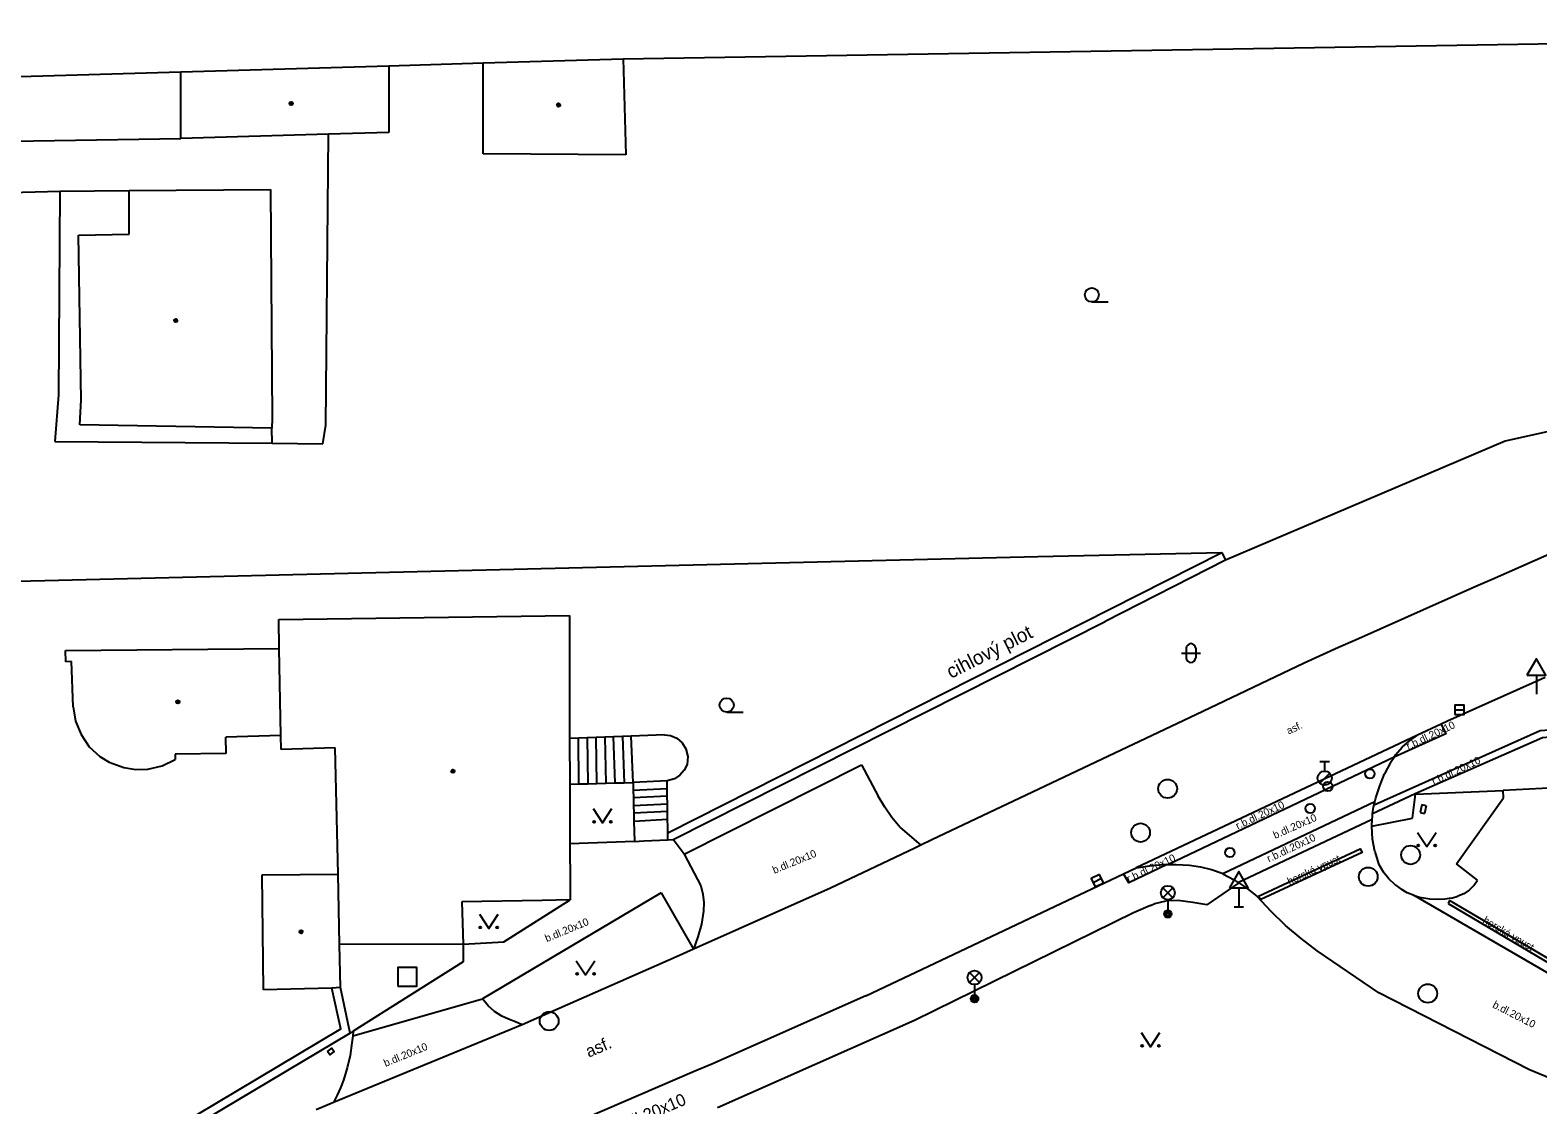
# Model space of a CAD drawing. Extents: x -598233 to -596890, y -1157848 to -1156431.
# Drawn here: x -597968.5 to -597888.1, y -1157049.6 to -1156992.4 of the extents above; entities that cross this region are included whole.
import ezdxf

# ---------------------------------------------------------------- set-up
doc = ezdxf.new("R2010")
doc.units = 0
for name, color, linetype in [('Level 10', 7, 'Continuous'), ('Level 11', 7, 'Continuous'), ('Level 24', 7, 'Continuous'), ('Level 26', 7, 'Continuous'), ('Level 27', 7, 'Continuous'), ('Level 28', 7, 'Continuous'), ('Level 29', 7, 'Continuous'), ('Level 31', 7, 'Continuous'), ('Level 33', 7, 'Continuous'), ('Level 34', 7, 'Continuous'), ('Level 36', 7, 'Continuous'), ('Level 39', 7, 'Continuous'), ('Level 40', 7, 'Continuous'), ('Level 42', 7, 'Continuous'), ('Level 5', 7, 'Continuous'), ('Level 7', 7, 'Continuous'), ('Level 8', 7, 'Continuous')]:
    doc.layers.add(name, color=color, linetype=linetype)

msp = doc.modelspace()

# ---------------------------------------------------------------- linework, layer by layer
at = {"layer": 'Level 10'}
for points in [[(-597952.7199, -1157013.4099), (-597952.57, -1156997.9)], [(-597989.53, -1156998.4), (-597987.27, -1156998.27), (-597980.6599, -1156998.45), (-597960.44, -1156998.12)], [(-597989.39, -1157001.53), (-597966.89, -1157000.93)], [(-597966.89, -1157000.93), (-597963.19, -1157000.9)], [(-597955.58, -1157014.37), (-597955.59, -1157013.57)], [(-597952.87, -1157014.39), (-597952.7199, -1157013.4099)], [(-597955.58, -1157014.37), (-597952.87, -1157014.39)], [(-597885.05, -1157019.2), (-597890.55, -1157021.63)], [(-597891.43, -1157022.01), (-597897.83, -1157024.86)], [(-597890.55, -1157021.63), (-597891.43, -1157022.01)], [(-597898.74, -1157025.26), (-597900.57, -1157026.08)], [(-597897.83, -1157024.86), (-597898.74, -1157025.26)], [(-597900.57, -1157026.08), (-597905.97, -1157028.66)], [(-597887.73, -1157026.86), (-597892.94, -1157029.18)], [(-597905.97, -1157028.66), (-597920.41, -1157035.5)], [(-597892.94, -1157029.18), (-597893.27, -1157029.34), (-597894.53, -1157029.93)], [(-597895.97, -1157031.39), (-597895.78, -1157031.1), (-597895.77, -1157031.09), (-597895.68, -1157030.96), (-597895.35, -1157030.57), (-597894.96, -1157030.22), (-597894.53, -1157029.93)], [(-597933.61, -1157036.26), (-597924.17, -1157031.51)], [(-597924.17, -1157031.51), (-597923.27, -1157033.17)], [(-597895.97, -1157031.39), (-597896.29, -1157031.99)], [(-597896.76, -1157033.27), (-597896.55, -1157032.62), (-597896.29, -1157031.99)], [(-597876.11, -1157032.16), (-597889.96, -1157032.87)], [(-597922.11, -1157034.85), (-597922.54, -1157034.32), (-597922.93, -1157033.76), (-597923.27, -1157033.17)], [(-597896.97, -1157034.77), (-597896.95, -1157034.41), (-597896.94, -1157034.27), (-597896.93, -1157034.11), (-597896.87, -1157033.77), (-597896.84, -1157033.64), (-597896.8, -1157033.47), (-597896.76, -1157033.27)], [(-597892.46, -1157036.79), (-597889.95, -1157033.27)], [(-597889.95, -1157033.27), (-597889.96, -1157032.87)], [(-597922.11, -1157034.85), (-597921, -1157035.79)], [(-597896.81, -1157036.13), (-597896.93, -1157035.46), (-597896.97, -1157034.78), (-597896.97, -1157034.77)], [(-597920.41, -1157035.5), (-597921, -1157035.79)], [(-597933.61, -1157036.26), (-597932.73, -1157037.95)], [(-597896.81, -1157036.13), (-597896.61, -1157036.78)], [(-597923.94, -1157043.81), (-597910.2, -1157037.31), (-597909.52, -1157036.99)], [(-597909.52, -1157036.99), (-597908.82, -1157036.88), (-597908.11, -1157036.82)], [(-597908.11, -1157036.82), (-597907.87, -1157036.82), (-597907.8, -1157036.82), (-597907.39, -1157036.81), (-597906.68, -1157036.86)], [(-597906.68, -1157036.86), (-597906.09, -1157036.94), (-597905.51, -1157037.08)], [(-597905.51, -1157037.08), (-597904.95, -1157037.28)], [(-597904.95, -1157037.28), (-597904.9, -1157037.31), (-597904.3, -1157037.64)], [(-597896.61, -1157036.78), (-597896.37, -1157037.2)], [(-597895.72, -1157037.91), (-597896.07, -1157037.58), (-597896.37, -1157037.2)], [(-597891.34, -1157037.66), (-597892.46, -1157036.79)], [(-597932.73, -1157037.95), (-597932.62, -1157038.4), (-597932.57, -1157038.85), (-597932.58, -1157039.31)], [(-597904.3, -1157037.64), (-597904.11, -1157037.77), (-597904.06, -1157037.8), (-597903.68, -1157038.05), (-597903.09, -1157038.51)], [(-597895.72, -1157037.91), (-597895.41, -1157038.14)], [(-597894.72, -1157038.47), (-597895.08, -1157038.33), (-597895.41, -1157038.14)], [(-597891.54, -1157037.94), (-597891.78, -1157038.19), (-597892.07, -1157038.38), (-597892.39, -1157038.5)], [(-597891.54, -1157037.94), (-597891.34, -1157037.66)], [(-597903.09, -1157038.51), (-597902.35, -1157039.31)], [(-597894.72, -1157038.47), (-597894.3, -1157038.59)], [(-597893.44, -1157038.68), (-597893.87, -1157038.66), (-597894.3, -1157038.59)], [(-597892.73, -1157038.61), (-597893.08, -1157038.67), (-597893.44, -1157038.68)], [(-597892.73, -1157038.61), (-597892.39, -1157038.5)], [(-597932.58, -1157039.31), (-597932.7, -1157040)], [(-597899.88, -1157041.42), (-597900.74, -1157040.76), (-597901.57, -1157040.06), (-597902.35, -1157039.31)], [(-597932.7, -1157040), (-597932.88, -1157040.67), (-597933.12, -1157041.33)], [(-597933.12, -1157041.33), (-597934.03, -1157041.73)], [(-597934.03, -1157041.73), (-597941.32, -1157044.96)], [(-597886.72, -1157048.53), (-597888.57, -1157047.77), (-597896.6, -1157043.66), (-597899.88, -1157041.42)], [(-597951.28, -1157045.95), (-597944.36, -1157043.98)], [(-597943.33, -1157044.9), (-597943.73, -1157044.66), (-597944.07, -1157044.35), (-597944.36, -1157043.98)], [(-597923.94, -1157043.81), (-597932.15, -1157047.46)], [(-597942.25, -1157045.36), (-597942.61, -1157045.21), (-597942.97, -1157045.06), (-597943.33, -1157044.9)], [(-597941.32, -1157044.96), (-597942.25, -1157045.36)], [(-597951.28, -1157045.95), (-597951.32, -1157046.33)], [(-597951.32, -1157046.33), (-597951.42, -1157047), (-597951.57, -1157047.66), (-597951.77, -1157048.31)], [(-597932.15, -1157047.46), (-597933.08, -1157047.85)], [(-597951.77, -1157048.31), (-597951.93, -1157048.72), (-597952.11, -1157049.12), (-597952.31, -1157049.51)], [(-597933.08, -1157047.85), (-597939.79, -1157050.74)], [(-597952.31, -1157049.51), (-597953.22, -1157049.89)]]:
    msp.add_lwpolyline(points, dxfattribs=at)
at = {"layer": 'Level 11'}
for points in [[(-597966.89, -1157000.93), (-597966.96, -1157011.79)], [(-597963.2, -1157003.23), (-597963.19, -1157000.9)], [(-597963.19, -1157000.9), (-597955.67, -1157000.84)], [(-597966.96, -1157011.79), (-597967.15, -1157014.28)], [(-597967.15, -1157014.28), (-597955.58, -1157014.37)], [(-597989.18, -1157022.45), (-597972.85, -1157021.81), (-597914.76, -1157020.4099)], [(-597934.49, -1157035.13), (-597904.9699, -1157020.19)], [(-597914.76, -1157020.4099), (-597904.9699, -1157020.19)], [(-597904.9699, -1157020.19), (-597904.77, -1157020.59)], [(-597904.77, -1157020.59), (-597911.18, -1157023.86)], [(-597934.21, -1157035.49), (-597911.18, -1157023.86)], [(-597939.25, -1157030.09), (-597939.7199, -1157030.11)], [(-597938.78, -1157030.07), (-597939.25, -1157030.09)], [(-597939.23, -1157032.52), (-597939.25, -1157030.09)], [(-597938.31, -1157030.05), (-597938.78, -1157030.07)], [(-597938.78, -1157030.07), (-597938.75, -1157032.51)], [(-597937.84, -1157030.04), (-597938.31, -1157030.05)], [(-597938.27, -1157032.5), (-597938.31, -1157030.05)], [(-597937.38, -1157030.02), (-597937.84, -1157030.04)], [(-597937.84, -1157030.04), (-597937.79, -1157032.48)], [(-597936.9099, -1157030), (-597937.38, -1157030.02)], [(-597937.3, -1157032.4699), (-597937.38, -1157030.02)], [(-597936.44, -1157029.98), (-597936.9099, -1157030)], [(-597936.9099, -1157030), (-597936.82, -1157032.46)], [(-597934.6599, -1157029.9099), (-597936.44, -1157029.98)], [(-597936.34, -1157032.44), (-597936.44, -1157029.98)], [(-597934.6599, -1157029.9099), (-597934.35, -1157029.94), (-597934, -1157030.08), (-597933.7199, -1157030.33), (-597933.52, -1157030.65), (-597933.42, -1157031.06), (-597933.45, -1157031.48), (-597933.61, -1157031.79), (-597933.84, -1157032.06), (-597934.13, -1157032.25), (-597934.52, -1157032.35)], [(-597894.53, -1157029.93), (-597909.52, -1157036.99)], [(-597896.84, -1157033.64), (-597888, -1157029.68), (-597887.24, -1157029.63), (-597887.27, -1157030.01), (-597887.88, -1157030.06), (-597894.65, -1157033.06), (-597896.93, -1157034.11)], [(-597893.27, -1157029.34), (-597893.03, -1157029.86), (-597895.78, -1157031.1)], [(-597895.77, -1157031.09), (-597907.8, -1157036.82)], [(-597939.71, -1157032.54), (-597939.23, -1157032.52)], [(-597939.23, -1157032.52), (-597938.75, -1157032.51)], [(-597938.75, -1157032.51), (-597938.27, -1157032.5)], [(-597938.27, -1157032.5), (-597937.79, -1157032.48)], [(-597937.79, -1157032.48), (-597937.3, -1157032.4699)], [(-597937.3, -1157032.4699), (-597936.82, -1157032.46)], [(-597936.82, -1157032.46), (-597936.34, -1157032.44)], [(-597934.52, -1157032.35), (-597936.34, -1157032.44)], [(-597936.34, -1157032.44), (-597936.33, -1157032.86)], [(-597934.52, -1157032.76), (-597934.52, -1157032.35)], [(-597936.33, -1157032.86), (-597934.52, -1157032.76)], [(-597936.33, -1157032.86), (-597936.32, -1157033.26)], [(-597934.52, -1157033.18), (-597936.32, -1157033.26)], [(-597936.32, -1157033.26), (-597936.31, -1157033.68)], [(-597934.52, -1157033.18), (-597934.52, -1157032.76)], [(-597934.51, -1157033.58), (-597934.52, -1157033.18)], [(-597894.8, -1157034.35), (-597894.64, -1157033.07), (-597889.96, -1157032.87)], [(-597936.31, -1157033.68), (-597934.51, -1157033.58)], [(-597936.31, -1157033.68), (-597936.3, -1157034.09)], [(-597934.5, -1157034), (-597936.3, -1157034.09)], [(-597936.3, -1157034.09), (-597936.29, -1157034.5)], [(-597934.5, -1157034), (-597934.51, -1157033.58)], [(-597934.5, -1157034.4099), (-597934.5, -1157034)], [(-597896.8, -1157033.47), (-597904.9, -1157037.31)], [(-597936.29, -1157034.5), (-597934.5, -1157034.4099)], [(-597936.29, -1157034.5), (-597936.26, -1157035.6)], [(-597934.49, -1157034.82), (-597934.5, -1157034.4099)], [(-597934.49, -1157035.13), (-597934.49, -1157034.82)], [(-597904.11, -1157037.77), (-597896.95, -1157034.41)], [(-597896.97, -1157034.77), (-597894.8, -1157034.35)], [(-597936.26, -1157035.6), (-597939.71, -1157035.7199)], [(-597936.26, -1157035.6), (-597935.76, -1157035.56)], [(-597935.76, -1157035.56), (-597934.48, -1157035.51)], [(-597934.48, -1157035.51), (-597934.49, -1157035.13)], [(-597934.48, -1157035.51), (-597934.21, -1157035.49)], [(-597933.61, -1157036.26), (-597934.21, -1157035.49)], [(-597921.32, -1157035.94), (-597925.82, -1157038.08)], [(-597921, -1157035.79), (-597921.32, -1157035.94)], [(-597907.87, -1157036.82), (-597909.92, -1157037.79), (-597910.2, -1157037.31)], [(-597925.82, -1157038.08), (-597933.12, -1157041.33)], [(-597904.06, -1157037.8), (-597905.76, -1157038.96)], [(-597945.4, -1157041.07), (-597943.23, -1157040.94), (-597939.7, -1157038.7)], [(-597934.84, -1157038.33), (-597944.36, -1157043.98)], [(-597934.84, -1157038.33), (-597933.12, -1157041.33)], [(-597908.76, -1157039), (-597908.53, -1157038.9), (-597907.93, -1157038.76)], [(-597907.28, -1157038.73), (-597907.93, -1157038.76)], [(-597906.51, -1157038.84), (-597907.28, -1157038.73)], [(-597905.76, -1157038.96), (-597906.51, -1157038.84)], [(-597884.97, -1157044.12), (-597894.72, -1157038.47)], [(-597909.67, -1157039.39), (-597921.34, -1157045.13)], [(-597908.76, -1157039), (-597909.67, -1157039.39)], [(-597945.4, -1157041.07), (-597945.4, -1157042)], [(-597945.4, -1157042), (-597951.26, -1157045.7), (-597951.4099, -1157045.8)], [(-597989.69, -1157061.33), (-597966.92, -1157054.34), (-597966.15, -1157054.07), (-597951.92, -1157045.58), (-597952.39, -1157043.4)], [(-597951.4099, -1157045.8), (-597951.93, -1157043.38)], [(-597942.25, -1157045.36), (-597952.31, -1157049.51)], [(-597921.34, -1157045.13), (-597931.84, -1157049.79)], [(-597951.4099, -1157045.8), (-597965.96, -1157054.48), (-597966.78, -1157054.76)], [(-597951.26, -1157045.7), (-597951.28, -1157045.95)]]:
    msp.add_lwpolyline(points, dxfattribs=at)
at = {"layer": 'Level 24'}
for points in [[(-597894.31, -1157033.64), (-597894.4, -1157034.05)], [(-597894.4, -1157034.05), (-597894.16, -1157034.1)], [(-597894.07, -1157033.69), (-597894.31, -1157033.64)], [(-597894.07, -1157033.69), (-597894.16, -1157034.1)], [(-597903, -1157038.51), (-597897.59, -1157035.98), (-597897.49, -1157036.18), (-597902.88, -1157038.68)], [(-597903, -1157038.51), (-597902.88, -1157038.68)], [(-597892.82, -1157038.74), (-597892.9, -1157038.9)], [(-597892.9, -1157038.9), (-597886.9, -1157042.45)], [(-597886.79, -1157042.29), (-597892.82, -1157038.74)], [(-597952.63, -1157046.78), (-597952.4, -1157046.61), (-597952.27, -1157046.79), (-597952.39, -1157046.88), (-597952.5, -1157046.96), (-597952.63, -1157046.78)]]:
    msp.add_lwpolyline(points, dxfattribs=at)
at = {"layer": 'Level 26'}
msp.add_lwpolyline([(-597948.87, -1157043.3), (-597947.87, -1157043.3), (-597947.87, -1157042.3), (-597948.87, -1157042.3)], close=True, dxfattribs=at)
at = {"layer": 'Level 27'}
for p, q in [((-597892.54, -1157028.57), (-597892.04, -1157028.57)), ((-597911.3742, -1157037.5728), (-597911.8258, -1157037.7872))]:
    msp.add_line(p, q, dxfattribs=at)
for points in [[(-597892.54, -1157028.82), (-597892.04, -1157028.82), (-597892.04, -1157028.32), (-597892.54, -1157028.32)], [(-597911.4814, -1157037.3469), (-597911.9331, -1157037.5614), (-597911.7186, -1157038.0131), (-597911.2669, -1157037.7986)]]:
    msp.add_lwpolyline(points, close=True, dxfattribs=at)
for centre in [(-597907.85, -1157032.78), (-597909.29, -1157035.12), (-597894.9, -1157036.31), (-597893.99, -1157043.69), (-597940.81, -1157045.16)]:
    msp.add_circle(centre, 0.5, dxfattribs=at)
at = {"layer": 'Level 28'}
for p, q in [((-597899.73, -1157031.335), (-597899.23, -1157031.335)), ((-597899.48, -1157031.835), (-597899.48, -1157031.335)), ((-597899.738, -1157032.482), (-597899.208, -1157031.952))]:
    msp.add_line(p, q, dxfattribs=at)
for centre, radius in [((-597897.07, -1157031.98), 0.25), ((-597899.48, -1157032.21), 0.375), ((-597899.31, -1157032.66), 0.25), ((-597900.25, -1157033.83), 0.25)]:
    msp.add_circle(centre, radius, dxfattribs=at)
at = {"layer": 'Level 29'}
msp.add_circle((-597897.16, -1157037.47), 0.5, dxfattribs=at)
at = {"layer": 'Level 31'}
msp.add_circle((-597904.53, -1157036.18), 0.25, dxfattribs=at)
at = {"layer": 'Level 33'}
for p, q in [((-597908.105, -1157038.59), (-597907.575, -1157038.06)), ((-597908.105, -1157038.06), (-597907.575, -1157038.59)), ((-597907.84, -1157038.7), (-597907.84, -1157039.45)), ((-597918.405, -1157043.11), (-597917.875, -1157042.58)), ((-597918.405, -1157042.58), (-597917.875, -1157043.11)), ((-597918.14, -1157043.22), (-597918.14, -1157043.97))]:
    msp.add_line(p, q, dxfattribs=at)
for centre, radius in [((-597907.84, -1157038.325), 0.375), ((-597907.84, -1157039.45), 0.2), ((-597907.84, -1157039.45), 0.1445), ((-597907.84, -1157039.45), 0.0876), ((-597918.14, -1157042.845), 0.375), ((-597918.14, -1157043.97), 0.2), ((-597918.14, -1157043.97), 0.1445), ((-597918.14, -1157043.97), 0.0876)]:
    msp.add_circle(centre, radius, dxfattribs=at)
at = {"layer": 'Level 34'}
for p, q in [((-597888.2, -1157026.722), (-597888.2, -1157027.74)), ((-597904.05, -1157038.062), (-597904.05, -1157039.08)), ((-597904.3, -1157039.08), (-597903.8, -1157039.08))]:
    msp.add_line(p, q, dxfattribs=at)
for points in [[(-597888.7, -1157026.722), (-597887.7, -1157026.722), (-597888.2, -1157025.856)], [(-597904.55, -1157038.062), (-597903.55, -1157038.062), (-597904.05, -1157037.196)]]:
    msp.add_lwpolyline(points, close=True, dxfattribs=at)
at = {"layer": 'Level 36'}
for p, q in [((-597911.89, -1157006.835), (-597911.015, -1157006.835)), ((-597906.856, -1157025.296), (-597906.856, -1157025.796)), ((-597906.356, -1157025.296), (-597906.356, -1157025.796)), ((-597907.106, -1157025.546), (-597906.106, -1157025.546)), ((-597931.35, -1157028.695), (-597930.475, -1157028.695))]:
    msp.add_line(p, q, dxfattribs=at)
for points in [[(-597938.4699, -1157033.84), (-597937.9699, -1157034.59), (-597937.4699, -1157033.84)], [(-597894.54, -1157035.11), (-597894.04, -1157035.86), (-597893.54, -1157035.11)], [(-597944.53, -1157039.4699), (-597944.03, -1157040.2199), (-597943.53, -1157039.4699)], [(-597939.37, -1157041.95), (-597938.87, -1157042.7), (-597938.37, -1157041.95)], [(-597909.26, -1157045.78), (-597908.76, -1157046.53), (-597908.26, -1157045.78)]]:
    msp.add_lwpolyline(points, dxfattribs=at)
for centre, radius in [((-597911.8901, -1157006.4599), 0.375), ((-597931.3501, -1157028.3199), 0.375), ((-597938.4201, -1157034.5398), 0.05), ((-597937.5207, -1157034.5398), 0.05), ((-597894.4902, -1157035.8098), 0.05), ((-597893.5908, -1157035.8098), 0.05), ((-597944.4802, -1157040.1697), 0.05), ((-597943.5808, -1157040.1697), 0.05), ((-597939.3202, -1157042.6498), 0.05), ((-597938.4208, -1157042.6498), 0.05), ((-597909.2102, -1157046.4798), 0.05), ((-597908.3108, -1157046.4798), 0.05)]:
    msp.add_circle(centre, radius, dxfattribs=at)
for centre, start, end in [((-597906.6057, -1157025.2963), 0, 180), ((-597906.6057, -1157025.7963), 180, 0)]:
    msp.add_arc(centre, 0.25, start, end, dxfattribs=at)
at = {"layer": 'Level 39'}
for centre, radius in [((-597954.56, -1156996.26), 0.09), ((-597954.56, -1156996.26), 0.0398), ((-597940.31, -1156996.34), 0.09), ((-597940.31, -1156996.34), 0.0398), ((-597960.71, -1157007.83), 0.09), ((-597960.71, -1157007.83), 0.0398), ((-597960.6, -1157028.15), 0.09), ((-597960.6, -1157028.15), 0.0398), ((-597945.94, -1157031.85), 0.09), ((-597945.94, -1157031.85), 0.0398), ((-597954.03, -1157040.4), 0.09), ((-597954.03, -1157040.4), 0.0398)]:
    msp.add_circle(centre, radius, dxfattribs=at)
at = {"layer": 'Level 5'}
for points in [[(-597944.32, -1156994.1), (-597936.86, -1156993.88)], [(-597936.86, -1156993.88), (-597936.73, -1156999)], [(-597960.44, -1156994.57), (-597949.35, -1156994.25)], [(-597960.44, -1156998.12), (-597960.44, -1156994.57)], [(-597949.35, -1156994.25), (-597949.35, -1156997.81)], [(-597944.32, -1156998.94), (-597944.32, -1156994.1)], [(-597952.57, -1156997.9), (-597960.44, -1156998.12)], [(-597949.35, -1156997.81), (-597952.57, -1156997.9)], [(-597936.73, -1156999), (-597944.32, -1156998.94)], [(-597955.67, -1157000.84), (-597955.58, -1157013.05)], [(-597965.89, -1157003.27), (-597963.2, -1157003.23)], [(-597965.76, -1157012.06), (-597965.89, -1157003.27)], [(-597965.83, -1157013.38), (-597965.76, -1157012.06)], [(-597955.58, -1157013.05), (-597955.59, -1157013.57)], [(-597955.59, -1157013.57), (-597965.83, -1157013.38)], [(-597955.2199, -1157023.76), (-597939.7199, -1157023.55)], [(-597939.7199, -1157023.55), (-597939.7199, -1157030.11)], [(-597955.2, -1157025.3), (-597955.2199, -1157023.76)], [(-597966.59, -1157025.42), (-597955.2, -1157025.3)], [(-597955.11, -1157029.95), (-597955.2, -1157025.3)], [(-597966.57, -1157026.01), (-597966.59, -1157025.42)], [(-597966.27, -1157026), (-597966.57, -1157026.01)], [(-597966.18, -1157028.4099), (-597966.27, -1157026)], [(-597966.18, -1157028.4099), (-597966.06, -1157029.18)], [(-597966.06, -1157029.18), (-597965.75, -1157029.89)], [(-597965.75, -1157029.89), (-597965.32, -1157030.54)], [(-597955.11, -1157029.95), (-597958.04, -1157030.04)], [(-597958.02, -1157030.9099), (-597958.04, -1157030.04)], [(-597955.09, -1157030.68), (-597955.11, -1157029.95)], [(-597939.7199, -1157030.11), (-597939.71, -1157032.54)], [(-597965.32, -1157030.54), (-597964.75, -1157031.06)], [(-597958.02, -1157030.9099), (-597960.74, -1157030.94)], [(-597952.2199, -1157030.6), (-597955.09, -1157030.68)], [(-597952.06, -1157037.34), (-597952.2199, -1157030.6)], [(-597964.75, -1157031.06), (-597964.26, -1157031.36)], [(-597964.26, -1157031.36), (-597963.48, -1157031.65)], [(-597963.48, -1157031.65), (-597962.84, -1157031.75)], [(-597962.2, -1157031.74), (-597961.44, -1157031.56)], [(-597961.44, -1157031.56), (-597960.74, -1157031.23)], [(-597960.74, -1157030.94), (-597960.74, -1157031.23)], [(-597962.84, -1157031.75), (-597962.2, -1157031.74)], [(-597939.71, -1157032.54), (-597939.71, -1157035.7199)], [(-597939.71, -1157035.7199), (-597939.7, -1157037.86)], [(-597956.1, -1157037.36), (-597952.06, -1157037.34)], [(-597951.98, -1157041.08), (-597952.06, -1157037.34)], [(-597956.03, -1157043.5), (-597956.1, -1157037.36)], [(-597939.7, -1157037.86), (-597939.7, -1157038.7)], [(-597941.19, -1157038.73), (-597945.46, -1157038.81)], [(-597945.46, -1157038.81), (-597945.4, -1157041.07)], [(-597939.7, -1157038.7), (-597941.19, -1157038.73)], [(-597945.4, -1157041.07), (-597951.98, -1157041.08)], [(-597951.93, -1157043.38), (-597951.98, -1157041.08)], [(-597952.39, -1157043.4), (-597956.03, -1157043.5)], [(-597951.93, -1157043.38), (-597952.39, -1157043.4)]]:
    msp.add_lwpolyline(points, dxfattribs=at)
at = {"layer": 'Level 7'}
for points in [[(-597936.86, -1156993.88), (-597872.94, -1156992.83), (-597832.92, -1156992.35)], [(-597989.49, -1156995.4099), (-597984.37, -1156995.27), (-597960.44, -1156994.57)], [(-597949.35, -1156994.25), (-597944.32, -1156994.1)], [(-597889.86, -1157014.25), (-597904.77, -1157020.59)]]:
    msp.add_lwpolyline(points, dxfattribs=at)
at = {"layer": 'Level 8'}
msp.add_lwpolyline([(-597886.43, -1157013.49), (-597889.86, -1157014.25)], dxfattribs=at)

# ---------------------------------------------------------------- texts
at = {"layer": 'Level 40'}
for s, height, rotation, p in [('asf.', 0.4, 25.219528, (-597901.4, -1157029.9)), ('r.b.dl.20x10', 0.400002, 25.219528, (-597895.02, -1157030.71)), ('r.b.dl.20x10', 0.400002, 25.219528, (-597893.66, -1157032.59)), ('r.b.dl.20x10', 0.400002, 25.219528, (-597904.11, -1157034.96)), ('b.dl.20x10', 0.4, 23.850078, (-597902.12, -1157035.46)), ('r.b.dl.20x10', 0.400002, 25.219528, (-597902.45, -1157036.71)), ('b.dl.20x10', 0.4, 22.417364, (-597928.81, -1157037.32)), ('r.b.dl.20x10', 0.400002, 25.219528, (-597909.92, -1157037.79)), ('b.dl.20x10', 0.4, 22.417364, (-597940.94, -1157040.96)), ('b.dl.20x10', 0.4, 332.895242, (-597890.57, -1157044.42)), ('asf.', 0.65, 23.286065, (-597938.7, -1157047.12)), ('b.dl.20x10', 0.4, 22.417364, (-597949.53, -1157047.61)), ('b.dl.20x10', 0.65, 23.139462, (-597937.14, -1157051.16))]:
    msp.add_text(s, height=height, rotation=rotation, dxfattribs=at).set_placement(p)
at = {"layer": 'Level 42'}
for s, height, rotation, p in [('cihlový plot', 0.75, 26.843861, (-597919.4, -1157026.93)), ('horská vpust', 0.4, 24.882903, (-597901.36, -1157037.92)), ('horská vpust', 0.4, 329.513697, (-597891.09, -1157039.9))]:
    msp.add_text(s, height=height, rotation=rotation, dxfattribs=at).set_placement(p)

doc.saveas('drawing.dxf')
